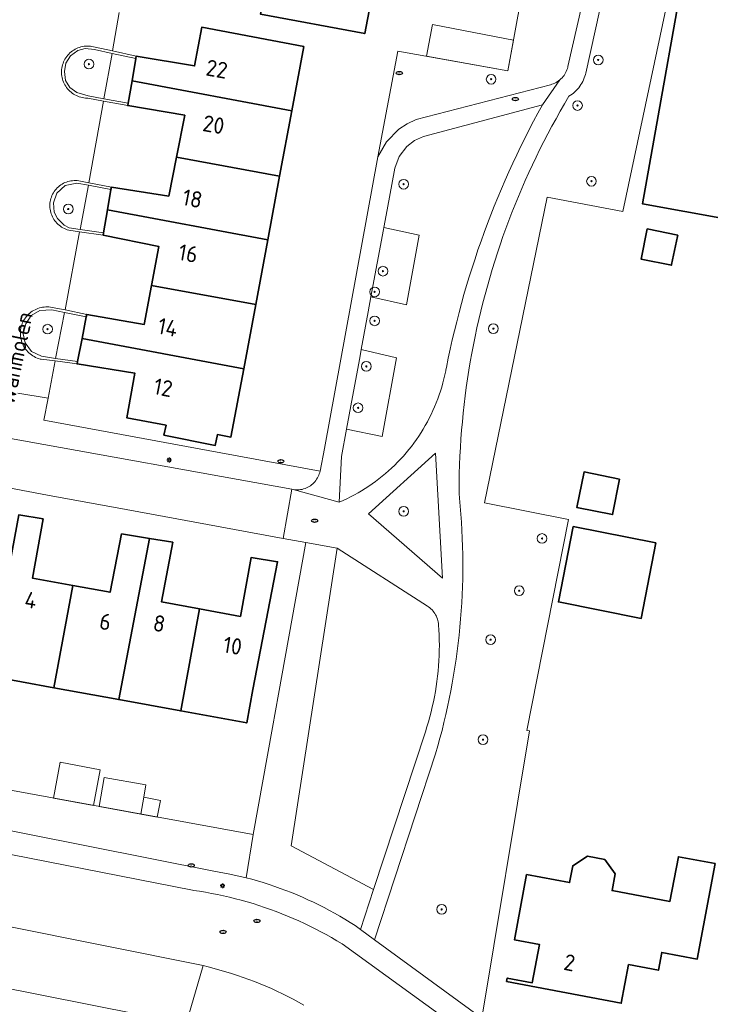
# Model space of a CAD drawing. Header units: metres. Extents: x 152610 to 160096, y 456114 to 462495.
# Tile 362 of 656: x 157561 to 157618, y 460088 to 460169. Entities that reach past the tile are written whole.
import ezdxf
from ezdxf.enums import TextEntityAlignment as Align

# ---------------------------------------------------------------- set-up
doc = ezdxf.new("R2010")
doc.units = ezdxf.units.M
doc.header["$LTSCALE"] = 0.5
doc.layers.get('0').update_dxf_attribs({"linetype": 'CONTINUOUS'})
for name, color, linetype, lineweight in [('B-PV-GR-BEPLANTING_CULTUUR_BOSPLANTSOEN-GV', 251, 'CONTINUOUS', 18), ('B-PV-GR-BEPLANTING_CULTUUR_HEESTERS-GV', 251, 'CONTINUOUS', 18), ('B-PV-GR-BEPLANTING_CULTUUR_VASTE PLANTENVAK-GV', 251, 'CONTINUOUS', 18), ('B-PV-GR-BOOM-S', 251, 'CONTINUOUS', 25), ('B-PV-GR-HAAG-GV', 251, 'CONTINUOUS', 13), ('B-PV-IE-MEUBILAIR-S', 251, 'CONTINUOUS', 25), ('B-PV-OG-BEBOUWING-GV', 6, 'CONTINUOUS', 35), ('B-PV-OG-BEBOUWING-T18', 1, 'CONTINUOUS', 18), ('B-PV-OG-BEBOUWING_OVERBOUWING-GV', 251, 'CONTINUOUS', 18), ('B-PV-OG-BEBOUWING_SCHUUR-GV', 251, 'CONTINUOUS', 18), ('B-PV-OG-TERREIN_BEGROEID-GV', 251, 'CONTINUOUS', 18), ('B-PV-OG-TOPOGRAFIE-T18', 1, 'CONTINUOUS', 18), ('B-PV-VH-HALFVERHARDING_GRAVEL-GV', 251, 'CONTINUOUS', 18), ('B-PV-VH-ONVERHARD_ZAND-GV', 251, 'CONTINUOUS', 18), ('B-PV-VH-OPENVERHARDING_STRAATBAKSTEEN-GV', 251, 'CONTINUOUS', 18), ('B-PV-VH-OPENVERHARDING_TEGEL-GV', 251, 'CONTINUOUS', 18)]:
    doc.layers.add(name, color=color, linetype=linetype, lineweight=lineweight)
doc.styles.add('NLCS-ISO', font='NLCS-ISO.ttf')
doc.styles.add('NLCS-ISO-M750-T18', font='NLCS-ISO.ttf', dxfattribs={"height": 1.35})

# ---------------------------------------------------------------- blocks, each defined once
blk = doc.blocks.new('SIE-MEUBILAIR_PAAL_LICHTMAST-SO')
for points in [[(-0.62, 0), (-1, 0)], [(-0.71, 0.71), (-0.44, 0.44)], [(0, 1), (0, 0.62)], [(0.44, 0.44), (0.71, 0.71)], [(1, 0), (0.62, 0)], [(-0.71, -0.71), (-0.44, -0.44)], [(0, -0.62), (0, -1)], [(0.44, -0.44), (0.71, -0.71)]]:
    blk.add_lwpolyline(points)
blk.add_circle((0, 0), 0.5)
blk = doc.blocks.new('SIE-MEUBILAIR_PUT_RIOOLPUT-SO')
blk.add_ellipse((0, 0), major_axis=(1.25, 0), ratio=0.54)
at = {"style": 'NLCS-ISO'}
blk.add_text('ri', height=0.75, dxfattribs=at).set_placement((-0.04, 0.07), align=Align.MIDDLE_CENTER)
blk = doc.blocks.new('SGR-BOOM_GBKN-SO')
at = {"linetype": 'ByBlock', "lineweight": 18}
h = blk.add_hatch(color=0, dxfattribs=at)
h.dxf.hatch_style = 1
edge = h.paths.add_edge_path()
edge.add_arc((0, 0), 0.25, 0, 360)
at = {"color": 0, "linetype": 'ByBlock', "lineweight": 18}
for radius in [2, 0.25]:
    blk.add_circle((0, 0), radius, dxfattribs=at)
at = {"color": 0, "linetype": 'ByBlock', "lineweight": 18, "style": 'NLCS-ISO'}
blk.add_attdef('SOORT', (2.5, 0), '', height=1.5, dxfattribs=at)

msp = doc.modelspace()

# ---------------------------------------------------------------- linework, layer by layer
at = {"layer": 'B-PV-GR-BEPLANTING_CULTUUR_BOSPLANTSOEN-GV', "flags": 128}
for points in [[(157605.644, 460188.495), (157601.306, 460164.85), (157592.223, 460166.495), (157590.555, 460157.739), (157591.277, 460158.994), (157592.291, 460160.026), (157592.973, 460160.486), (157593.714, 460160.843), (157604.823, 460163.712), (157604.944, 460163.747), (157605.063, 460163.791), (157605.179, 460163.841), (157605.292, 460163.899), (157605.401, 460163.964), (157605.505, 460164.035), (157605.605, 460164.113), (157605.699, 460164.197), (157605.788, 460164.287), (157605.872, 460164.382), (157605.949, 460164.483), (157606.019, 460164.588), (157606.083, 460164.697), (157606.14, 460164.81), (157606.189, 460164.927), (157606.231, 460165.046), (157606.266, 460165.168), (157606.275, 460165.208), (157611.879, 460189.741)], [(157613.22, 460189.442), (157607.751, 460164.676), (157607.723, 460164.562), (157607.68, 460164.413), (157607.628, 460164.267), (157607.57, 460164.123), (157607.504, 460163.983), (157607.431, 460163.846), (157607.351, 460163.714), (157607.264, 460163.585), (157607.171, 460163.461), (157607.071, 460163.343), (157606.965, 460163.229), (157606.854, 460163.121), (157606.737, 460163.019), (157606.616, 460162.923), (157606.489, 460162.834), (157606.358, 460162.751), (157605.994, 460162.137), (157605.637, 460161.52), (157605.287, 460160.898), (157604.944, 460160.272), (157604.608, 460159.643), (157604.279, 460159.01), (157603.957, 460158.373), (157603.642, 460157.733), (157603.335, 460157.089), (157603.035, 460156.442), (157602.742, 460155.791), (157602.456, 460155.138), (157602.178, 460154.481), (157601.907, 460153.821), (157601.643, 460153.158), (157601.387, 460152.492), (157601.139, 460151.823), (157600.898, 460151.151), (157600.664, 460150.477), (157600.438, 460149.801), (157600.22, 460149.121), (157600.009, 460148.44), (157599.806, 460147.756), (157599.611, 460147.069), (157599.423, 460146.381), (157599.243, 460145.691), (157599.071, 460144.998), (157598.906, 460144.304), (157598.75, 460143.608), (157598.601, 460142.91), (157598.46, 460142.211), (157598.327, 460141.51), (157598.201, 460140.808), (157598.084, 460140.104), (157597.975, 460139.399), (157597.873, 460138.693), (157597.78, 460137.985), (157597.694, 460137.277), (157597.616, 460136.568), (157597.546, 460135.858), (157597.484, 460135.147), (157597.431, 460134.436), (157597.385, 460133.724), (157597.347, 460133.011), (157597.317, 460132.298), (157597.295, 460131.585), (157597.281, 460130.872), (157597.275, 460130.159), (157597.275, 460129.922), (157597.313, 460129.545), (157597.375, 460128.881), (157597.429, 460128.216), (157597.475, 460127.55), (157597.512, 460126.884), (157597.542, 460126.217), (157597.564, 460125.55), (157597.578, 460124.883), (157597.583, 460124.216), (157597.581, 460123.548), (157597.571, 460122.881), (157597.553, 460122.214), (157597.527, 460121.547), (157597.492, 460120.881), (157597.45, 460120.215), (157597.4, 460119.549), (157597.342, 460118.885), (157597.276, 460118.221), (157597.201, 460117.557), (157597.12, 460116.895), (157597.03, 460116.234), (157596.932, 460115.574), (157596.826, 460114.915), (157596.712, 460114.257), (157596.591, 460113.601), (157596.461, 460112.946), (157596.324, 460112.293), (157596.179, 460111.642), (157596.026, 460110.993), (157595.865, 460110.345), (157595.697, 460109.699), (157595.521, 460109.056), (157595.337, 460108.414), (157590.284, 460093.038), (157599.166, 460086.55), (157603.106, 460110.299), (157602.876, 460110.345), (157606.316, 460127.776), (157599.384, 460129.144), (157604.553, 460154.42), (157610.8, 460153.23), (157616.24, 460178.794)], [(157584.447, 460087.635), (157584.007, 460087.879), (157583.564, 460088.116), (157583.118, 460088.346), (157582.667, 460088.569), (157582.214, 460088.784), (157581.756, 460088.993), (157581.296, 460089.194), (157580.832, 460089.387), (157580.366, 460089.574), (157579.896, 460089.752), (157579.424, 460089.924), (157578.949, 460090.087), (157578.471, 460090.244), (157577.991, 460090.392), (157577.509, 460090.533), (157577.025, 460090.666), (157576.538, 460090.792), (157576.108, 460090.896), (157574.7, 460086.09)]]:
    msp.add_lwpolyline(points, dxfattribs=at)
for points in [[(157593.987, 460151.273), (157591.051, 460151.899), (157591.024, 460151.751), (157589.989, 460146.163), (157592.923, 460145.527)], [(157592.11, 460141.137), (157589.188, 460141.832), (157589.061, 460141.145), (157588.546, 460138.364), (157587.968, 460135.238), (157590.906, 460134.633)], [(157587.191, 460125.402), (157584.618, 460125.867), (157582.35, 460113.322), (157581.852, 460110.568), (157580.253, 460101.726), (157579.664, 460098.158), (157580.142, 460098.031), (157580.618, 460097.897), (157581.092, 460097.755), (157581.563, 460097.605), (157582.031, 460097.448), (157582.497, 460097.283), (157582.961, 460097.111), (157583.421, 460096.931), (157583.879, 460096.744), (157584.333, 460096.549), (157584.784, 460096.347), (157585.232, 460096.138), (157585.676, 460095.921), (157586.117, 460095.698), (157586.554, 460095.467), (157586.988, 460095.229), (157587.417, 460094.984), (157587.843, 460094.733), (157588.264, 460094.474), (157588.681, 460094.209), (157589.118, 460093.89), (157590.2, 460097.181), (157583.387, 460100.8)]]:
    msp.add_lwpolyline(points, close=True, dxfattribs=at)
at = {"layer": 'B-PV-GR-BEPLANTING_CULTUUR_HEESTERS-GV', "flags": 128}
for points in [[(157570.556, 460165.866), (157568.588, 460166.3), (157567.914, 460162.548), (157569.914, 460162.176), (157570.239, 460164.043)], [(157568.499, 460155.041), (157566.636, 460155.393), (157565.938, 460151.748), (157567.881, 460151.477), (157568.208, 460153.36)], [(157566.46, 460144.53), (157564.667, 460144.895), (157563.924, 460141.091), (157565.738, 460140.826), (157566.111, 460142.737)]]:
    msp.add_lwpolyline(points, close=True, dxfattribs=at)
for points in [[(157559.882, 460134.518), (157583.436, 460130.268), (157583.558, 460130.244), (157583.682, 460130.227), (157583.806, 460130.219), (157583.93, 460130.218), (157584.055, 460130.226), (157584.178, 460130.242), (157584.301, 460130.265), (157584.421, 460130.296), (157584.539, 460130.335), (157584.655, 460130.382), (157584.767, 460130.435), (157584.876, 460130.496), (157584.981, 460130.564), (157585.08, 460130.638), (157585.176, 460130.719), (157585.265, 460130.805), (157585.349, 460130.897), (157585.427, 460130.994), (157585.498, 460131.096), (157585.563, 460131.203), (157585.621, 460131.313), (157585.671, 460131.427), (157585.714, 460131.544), (157585.75, 460131.663), (157585.777, 460131.78), (157562.957, 460135.975), (157563.298, 460137.799), (157560.79, 460138.225)], [(157556.197, 460102.847), (157576.993, 460098.717), (157578.335, 460098.467), (157579.664, 460098.158), (157580.253, 460101.726), (157551.125, 460107.058)]]:
    msp.add_lwpolyline(points, dxfattribs=at)
at = {"layer": 'B-PV-GR-BEPLANTING_CULTUUR_VASTE PLANTENVAK-GV', "flags": 128}
for points in [[(157567.138, 460166.62), (157566.374, 460166.701), (157565.754, 460166.528), (157565.164, 460166.096), (157564.775, 460165.491), (157564.645, 460164.8), (157564.746, 460164.065), (157565.106, 460163.489), (157565.668, 460163.057), (157566.608, 460162.791), (157567.914, 460162.548), (157568.588, 460166.3)], [(157566.636, 460155.393), (157565.663, 460155.576), (157564.717, 460155.375), (157564.028, 460154.747), (157563.744, 460153.957), (157563.805, 460153.166), (157564.069, 460152.639), (157564.616, 460152.092), (157565.044, 460151.872), (157565.938, 460151.748)], [(157564.667, 460144.895), (157563.596, 460145.113), (157562.63, 460145.04), (157561.9, 460144.634), (157561.454, 460143.945), (157561.252, 460143.114), (157561.393, 460142.364), (157561.92, 460141.655), (157562.763, 460141.26), (157563.924, 460141.091)]]:
    msp.add_lwpolyline(points, close=True, dxfattribs=at)
at = {"layer": 'B-PV-GR-HAAG-GV', "flags": 128}
for points in [[(157566.665, 460166.903), (157566.533, 460166.905), (157566.402, 460166.899), (157566.272, 460166.885), (157566.142, 460166.864), (157566.014, 460166.834), (157565.889, 460166.797), (157565.765, 460166.752), (157565.645, 460166.699), (157565.528, 460166.64), (157565.415, 460166.573), (157565.306, 460166.5), (157565.202, 460166.42), (157565.103, 460166.334), (157565.009, 460166.242), (157564.921, 460166.144), (157564.839, 460166.042), (157564.764, 460165.934), (157564.695, 460165.823), (157564.633, 460165.707), (157564.579, 460165.587), (157564.532, 460165.465), (157564.492, 460165.34), (157564.46, 460165.212), (157564.436, 460165.083), (157564.419, 460164.953), (157564.411, 460164.822), (157564.411, 460164.691), (157564.418, 460164.56), (157564.434, 460164.429), (157564.458, 460164.3), (157564.489, 460164.173), (157564.528, 460164.048), (157564.575, 460163.925), (157564.629, 460163.805), (157564.69, 460163.689), (157564.758, 460163.577), (157564.833, 460163.469), (157564.914, 460163.366), (157565.002, 460163.268), (157565.095, 460163.176), (157565.193, 460163.089), (157565.297, 460163.009), (157565.406, 460162.935), (157565.518, 460162.868), (157565.635, 460162.808), (157565.755, 460162.755), (157565.878, 460162.709), (157566.004, 460162.671), (157566.132, 460162.641), (157566.261, 460162.618), (157566.391, 460162.604), (157566.523, 460162.597), (157566.572, 460162.597), (157567.879, 460162.351), (157569.88, 460161.979), (157569.914, 460162.176), (157567.914, 460162.548), (157566.608, 460162.791), (157565.668, 460163.057), (157565.106, 460163.489), (157564.746, 460164.065), (157564.645, 460164.8), (157564.775, 460165.491), (157565.164, 460166.096), (157565.754, 460166.528), (157566.374, 460166.701), (157567.138, 460166.62), (157568.588, 460166.3), (157570.556, 460165.866), (157570.59, 460166.063), (157568.623, 460166.497), (157567.181, 460166.815), (157567.054, 460166.849), (157566.926, 460166.875), (157566.795, 460166.893)], [(157565.702, 460155.781), (157565.573, 460155.788), (157565.444, 460155.787), (157565.315, 460155.778), (157565.187, 460155.76), (157565.061, 460155.736), (157564.936, 460155.703), (157564.813, 460155.662), (157564.693, 460155.614), (157564.577, 460155.559), (157564.464, 460155.497), (157564.355, 460155.427), (157564.25, 460155.352), (157564.151, 460155.269), (157564.057, 460155.181), (157563.968, 460155.087), (157563.885, 460154.988), (157563.809, 460154.884), (157563.74, 460154.775), (157563.677, 460154.663), (157563.621, 460154.546), (157563.573, 460154.427), (157563.532, 460154.304), (157563.498, 460154.179), (157563.473, 460154.053), (157563.455, 460153.925), (157563.446, 460153.796), (157563.444, 460153.667), (157563.45, 460153.538), (157563.465, 460153.41), (157563.487, 460153.283), (157563.517, 460153.157), (157563.555, 460153.034), (157563.6, 460152.913), (157563.653, 460152.795), (157563.713, 460152.681), (157563.78, 460152.571), (157563.853, 460152.464), (157563.933, 460152.363), (157564.02, 460152.267), (157564.111, 460152.177), (157564.209, 460152.092), (157564.311, 460152.013), (157564.418, 460151.941), (157564.53, 460151.876), (157564.645, 460151.818), (157564.764, 460151.767), (157564.885, 460151.723), (157565.009, 460151.687), (157565.018, 460151.685), (157565.9, 460151.551), (157567.847, 460151.28), (157567.881, 460151.477), (157565.938, 460151.748), (157565.044, 460151.872), (157564.616, 460152.092), (157564.069, 460152.639), (157563.805, 460153.166), (157563.744, 460153.957), (157564.028, 460154.747), (157564.717, 460155.375), (157565.663, 460155.576), (157566.636, 460155.393), (157568.499, 460155.041), (157568.533, 460155.238), (157566.674, 460155.589)], [(157563.372, 460145.338), (157563.24, 460145.344), (157563.107, 460145.343), (157562.975, 460145.333), (157562.844, 460145.316), (157562.714, 460145.291), (157562.586, 460145.257), (157562.46, 460145.216), (157562.337, 460145.168), (157562.217, 460145.112), (157562.1, 460145.049), (157561.988, 460144.98), (157561.88, 460144.903), (157561.777, 460144.82), (157561.678, 460144.731), (157561.586, 460144.637), (157561.499, 460144.537), (157561.419, 460144.432), (157561.345, 460144.322), (157561.278, 460144.208), (157561.218, 460144.09), (157561.165, 460143.968), (157561.119, 460143.844), (157561.081, 460143.717), (157561.051, 460143.588), (157561.029, 460143.458), (157561.014, 460143.326), (157561.008, 460143.194), (157561.01, 460143.062), (157561.019, 460142.93), (157561.037, 460142.798), (157561.062, 460142.668), (157561.095, 460142.54), (157561.136, 460142.414), (157561.185, 460142.291), (157561.24, 460142.171), (157561.303, 460142.055), (157561.373, 460141.942), (157561.449, 460141.834), (157561.532, 460141.731), (157561.621, 460141.633), (157561.716, 460141.541), (157561.816, 460141.454), (157561.921, 460141.374), (157562.031, 460141.3), (157562.145, 460141.233), (157562.263, 460141.172), (157562.385, 460141.12), (157562.509, 460141.074), (157562.636, 460141.036), (157562.727, 460141.014), (157563.886, 460140.894), (157565.7, 460140.629), (157565.738, 460140.826), (157563.924, 460141.091), (157562.763, 460141.26), (157561.92, 460141.655), (157561.393, 460142.364), (157561.252, 460143.114), (157561.454, 460143.945), (157561.9, 460144.634), (157562.63, 460145.04), (157563.596, 460145.113), (157564.667, 460144.895), (157566.46, 460144.53), (157566.498, 460144.726), (157564.705, 460145.091), (157563.634, 460145.301), (157563.503, 460145.323)]]:
    msp.add_lwpolyline(points, close=True, dxfattribs=at)
at = {"layer": 'B-PV-OG-BEBOUWING-GV', "flags": 128}
for points in [[(157642.696, 460160.519), (157642.287, 460158.307), (157641.09, 460158.527), (157641.183, 460159.191), (157628.353, 460161.586), (157630.903, 460175.627), (157616.763, 460178.188), (157612.433, 460153.872), (157643.33, 460148.276), (157643.252, 460147.844), (157644.024, 460147.705), (157644.113, 460148.195), (157644.417, 460148.139), (157645.302, 460152.877), (157652.389, 460151.553), (157654.239, 460161.812), (157643.301, 460163.852)], [(157590.522, 460173.443), (157577.247, 460175.886), (157576.916, 460174.051), (157576.88, 460173.854), (157581.504, 460172.939), (157580.862, 460169.531), (157589.482, 460167.931)], [(157584.44, 460166.879), (157575.995, 460168.456), (157575.413, 460165.262), (157570.59, 460166.063), (157570.556, 460165.866), (157570.239, 460164.043), (157583.447, 460161.552)], [(157583.447, 460161.552), (157570.239, 460164.043), (157569.914, 460162.176), (157569.88, 460161.979), (157574.59, 460161.189), (157573.903, 460157.714), (157582.439, 460156.152)], [(157582.439, 460156.152), (157573.903, 460157.714), (157573.268, 460154.498), (157568.533, 460155.238), (157568.499, 460155.041), (157568.208, 460153.36), (157581.456, 460150.881)], [(157581.456, 460150.881), (157568.208, 460153.36), (157567.881, 460151.477), (157567.847, 460151.28), (157572.446, 460150.339), (157571.844, 460147.106), (157580.459, 460145.534)], [(157615.348, 460151.271), (157612.831, 460151.79), (157612.317, 460149.302), (157614.834, 460148.782), (157614.847, 460148.845), (157615.326, 460151.164)], [(157580.459, 460145.534), (157571.844, 460147.106), (157571.246, 460143.899), (157566.498, 460144.726), (157566.46, 460144.53), (157566.111, 460142.737), (157579.467, 460140.217)], [(157573.047, 460135.578), (157572.88, 460134.745), (157577.118, 460133.894), (157577.298, 460134.789), (157578.416, 460134.581), (157579.467, 460140.217), (157566.111, 460142.737), (157565.738, 460140.826), (157565.7, 460140.629), (157570.473, 460139.865), (157569.796, 460136.182)], [(157610.542, 460131.118), (157607.603, 460131.7), (157607.02, 460128.76), (157609.962, 460128.178)], [(157562.899, 460127.834), (157560.894, 460128.161), (157558.39, 460114.854), (157563.787, 460113.868), (157565.342, 460122.319), (157561.997, 460122.923)], [(157613.53, 460125.84), (157606.71, 460127.19), (157605.48, 460120.96), (157612.34, 460119.6)], [(157571.682, 460126.208), (157569.377, 460126.587), (157568.424, 460121.763), (157565.342, 460122.319), (157563.787, 460113.868), (157569.145, 460112.889)], [(157573.599, 460125.892), (157571.682, 460126.208), (157569.145, 460112.889), (157574.272, 460111.953), (157575.828, 460120.383), (157572.672, 460120.968)], [(157575.828, 460120.383), (157574.272, 460111.953), (157579.726, 460110.956), (157580.229, 460113.709), (157582.27, 460124.28), (157580.09, 460124.633), (157579.2, 460119.759)], [(157609.333, 460099.667), (157607.888, 460099.937), (157606.672, 460099.147), (157606.413, 460097.761), (157602.855, 460098.426), (157601.848, 460093.038), (157603.913, 460092.652), (157603.32, 460089.48), (157601.26, 460089.87), (157601.2, 460089.59), (157610.68, 460087.79), (157611.29, 460090.99), (157613.75, 460090.52), (157614.03, 460091.99), (157616.96, 460091.44), (157618.44, 460099.33), (157615.4, 460099.9), (157614.71, 460096.21), (157609.921, 460097.095), (157610.18, 460098.481)]]:
    msp.add_lwpolyline(points, close=True, dxfattribs=at)
at = {"layer": 'B-PV-OG-BEBOUWING_OVERBOUWING-GV', "flags": 128}
msp.add_lwpolyline([(157572.596, 460104.553), (157571.202, 460104.825), (157570.959, 460103.427), (157572.327, 460103.177)], close=True, dxfattribs=at)
at = {"layer": 'B-PV-OG-BEBOUWING_SCHUUR-GV', "flags": 128}
for points in [[(157601.775, 460167.404), (157595.084, 460168.69), (157594.58, 460166.068), (157601.306, 460164.85)], [(157567.606, 460107.082), (157564.289, 460107.701), (157563.739, 460104.749), (157567.057, 460104.142)], [(157570.959, 460103.427), (157571.202, 460104.825), (157571.38, 460105.849), (157567.943, 460106.447), (157567.527, 460104.055)]]:
    msp.add_lwpolyline(points, close=True, dxfattribs=at)
at = {"layer": 'B-PV-OG-TERREIN_BEGROEID-GV', "flags": 128}
for points in [[(157603.795, 460161.367), (157604.166, 460162.045), (157594.33, 460159.418), (157593.602, 460159.091), (157592.966, 460158.608), (157592.331, 460157.789), (157591.962, 460156.82), (157591.323, 460153.368), (157591.051, 460151.899), (157593.987, 460151.273), (157592.923, 460145.527), (157589.989, 460146.163), (157589.765, 460144.95), (157589.188, 460141.832), (157592.11, 460141.137), (157590.906, 460134.633), (157587.968, 460135.238), (157587.549, 460132.974), (157587.372, 460129.2), (157587.689, 460129.34), (157588.002, 460129.488), (157588.312, 460129.642), (157588.618, 460129.804), (157588.921, 460129.973), (157589.219, 460130.148), (157589.514, 460130.331), (157589.804, 460130.52), (157590.089, 460130.716), (157590.37, 460130.919), (157590.647, 460131.128), (157590.918, 460131.343), (157591.184, 460131.564), (157591.445, 460131.792), (157591.701, 460132.025), (157591.951, 460132.265), (157592.196, 460132.51), (157592.435, 460132.76), (157592.668, 460133.017), (157592.896, 460133.278), (157593.117, 460133.545), (157593.332, 460133.816), (157593.54, 460134.093), (157593.742, 460134.374), (157593.938, 460134.66), (157594.127, 460134.95), (157594.309, 460135.245), (157594.484, 460135.544), (157594.652, 460135.846), (157594.814, 460136.153), (157594.968, 460136.463), (157595.115, 460136.777), (157595.255, 460137.094), (157595.387, 460137.414), (157595.512, 460137.737), (157595.629, 460138.063), (157595.739, 460138.391), (157595.841, 460138.722), (157595.936, 460139.055), (157596.023, 460139.391), (157596.102, 460139.728), (157596.173, 460140.067), (157596.186, 460140.132), (157596.229, 460140.349), (157596.383, 460141.106), (157596.545, 460141.863), (157596.714, 460142.617), (157596.892, 460143.369), (157597.077, 460144.12), (157597.271, 460144.869), (157597.471, 460145.615), (157597.68, 460146.36), (157597.896, 460147.102), (157598.12, 460147.842), (157598.352, 460148.58), (157598.591, 460149.315), (157598.838, 460150.048), (157599.092, 460150.778), (157599.354, 460151.506), (157599.623, 460152.23), (157599.9, 460152.952), (157600.184, 460153.671), (157600.476, 460154.387), (157600.775, 460155.1), (157601.082, 460155.81), (157601.396, 460156.517), (157601.717, 460157.22), (157602.045, 460157.92), (157602.381, 460158.616), (157602.724, 460159.31), (157603.074, 460159.999), (157603.431, 460160.685)], [(157595.899, 460122.919), (157595.334, 460133.241), (157589.79, 460128.231)], [(157594.674, 460120.597), (157587.191, 460125.402), (157583.387, 460100.8), (157590.2, 460097.181), (157594.488, 460110.223), (157594.619, 460110.631), (157594.741, 460111.041), (157594.856, 460111.453), (157594.964, 460111.868), (157595.063, 460112.284), (157595.155, 460112.702), (157595.239, 460113.122), (157595.315, 460113.543), (157595.384, 460113.966), (157595.444, 460114.39), (157595.497, 460114.815), (157595.541, 460115.241), (157595.578, 460115.667), (157595.606, 460116.095), (157595.627, 460116.522), (157595.639, 460116.95), (157595.644, 460117.378), (157595.641, 460117.806), (157595.629, 460118.234), (157595.61, 460118.662), (157595.585, 460119.051), (157595.573, 460119.177), (157595.552, 460119.302), (157595.524, 460119.425), (157595.488, 460119.546), (157595.445, 460119.665), (157595.394, 460119.78), (157595.336, 460119.892), (157595.271, 460120.001), (157595.199, 460120.105), (157595.12, 460120.204), (157595.036, 460120.298), (157594.946, 460120.387), (157594.85, 460120.469), (157594.75, 460120.546)]]:
    msp.add_lwpolyline(points, close=True, dxfattribs=at)
at = {"layer": 'B-PV-VH-HALFVERHARDING_GRAVEL-GV', "flags": 128}
for points in [[(157611.879, 460189.741), (157606.275, 460165.208), (157606.266, 460165.168), (157606.231, 460165.046), (157606.189, 460164.927), (157606.14, 460164.81), (157606.083, 460164.697), (157606.019, 460164.588), (157605.949, 460164.483), (157605.872, 460164.382), (157605.788, 460164.287), (157605.699, 460164.197), (157605.605, 460164.113), (157604.166, 460162.045), (157603.795, 460161.367), (157603.431, 460160.685), (157603.074, 460159.999), (157602.724, 460159.31), (157602.381, 460158.616), (157602.045, 460157.92), (157601.717, 460157.22), (157601.396, 460156.517), (157601.082, 460155.81), (157600.775, 460155.1), (157600.476, 460154.387), (157600.184, 460153.671), (157599.9, 460152.952), (157599.623, 460152.23), (157599.354, 460151.506), (157599.092, 460150.778), (157598.838, 460150.048), (157598.591, 460149.315), (157598.352, 460148.58), (157598.12, 460147.842), (157597.896, 460147.102), (157597.68, 460146.36), (157597.471, 460145.615), (157597.271, 460144.869), (157597.077, 460144.12), (157596.892, 460143.369), (157596.714, 460142.617), (157596.545, 460141.863), (157596.383, 460141.106), (157596.229, 460140.349), (157596.186, 460140.132), (157596.173, 460140.067), (157596.102, 460139.728), (157596.023, 460139.391), (157595.936, 460139.055), (157595.841, 460138.722), (157595.739, 460138.391), (157595.629, 460138.063), (157595.512, 460137.737), (157595.387, 460137.414), (157595.255, 460137.094), (157595.115, 460136.777), (157594.968, 460136.463), (157594.814, 460136.153), (157594.652, 460135.846), (157594.484, 460135.544), (157594.309, 460135.245), (157594.127, 460134.95), (157593.938, 460134.66), (157593.742, 460134.374), (157593.54, 460134.093), (157593.332, 460133.816), (157593.117, 460133.545), (157592.896, 460133.278), (157592.668, 460133.017), (157592.435, 460132.76), (157592.196, 460132.51), (157591.951, 460132.265), (157591.701, 460132.025), (157591.445, 460131.792), (157591.184, 460131.564), (157590.918, 460131.343), (157590.647, 460131.128), (157590.37, 460130.919), (157590.089, 460130.716), (157589.804, 460130.52), (157589.514, 460130.331), (157589.219, 460130.148), (157588.921, 460129.973), (157588.618, 460129.804), (157588.312, 460129.642), (157588.002, 460129.488), (157587.689, 460129.34), (157587.372, 460129.2), (157583.558, 460130.244), (157583.436, 460130.268), (157582.737, 460126.213), (157584.618, 460125.867), (157587.191, 460125.402), (157594.674, 460120.597), (157594.75, 460120.546), (157594.85, 460120.469), (157594.946, 460120.387), (157595.036, 460120.298), (157595.12, 460120.204), (157595.199, 460120.105), (157595.271, 460120.001), (157595.336, 460119.892), (157595.394, 460119.78), (157595.445, 460119.665), (157595.488, 460119.546), (157595.524, 460119.425), (157595.552, 460119.302), (157595.573, 460119.177), (157595.585, 460119.051), (157595.61, 460118.662), (157595.629, 460118.234), (157595.641, 460117.806), (157595.644, 460117.378), (157595.639, 460116.95), (157595.627, 460116.522), (157595.606, 460116.095), (157595.578, 460115.667), (157595.541, 460115.241), (157595.497, 460114.815), (157595.444, 460114.39), (157595.384, 460113.966), (157595.315, 460113.543), (157595.239, 460113.122), (157595.155, 460112.702), (157595.063, 460112.284), (157594.964, 460111.868), (157594.856, 460111.453), (157594.741, 460111.041), (157594.619, 460110.631), (157594.488, 460110.223), (157590.2, 460097.181), (157589.118, 460093.89), (157590.284, 460093.038), (157595.337, 460108.414), (157595.521, 460109.056), (157595.697, 460109.699), (157595.865, 460110.345), (157596.026, 460110.993), (157596.179, 460111.642), (157596.324, 460112.293), (157596.461, 460112.946), (157596.591, 460113.601), (157596.712, 460114.257), (157596.826, 460114.915), (157596.932, 460115.574), (157597.03, 460116.234), (157597.12, 460116.895), (157597.201, 460117.557), (157597.276, 460118.221), (157597.342, 460118.885), (157597.4, 460119.549), (157597.45, 460120.215), (157597.492, 460120.881), (157597.527, 460121.547), (157597.553, 460122.214), (157597.571, 460122.881), (157597.581, 460123.548), (157597.583, 460124.216), (157597.578, 460124.883), (157597.564, 460125.55), (157597.542, 460126.217), (157597.512, 460126.884), (157597.475, 460127.55), (157597.429, 460128.216), (157597.375, 460128.881), (157597.313, 460129.545), (157597.275, 460129.922), (157597.275, 460130.159), (157597.281, 460130.872), (157597.295, 460131.585), (157597.317, 460132.298), (157597.347, 460133.011), (157597.385, 460133.724), (157597.431, 460134.436), (157597.484, 460135.147), (157597.546, 460135.858), (157597.616, 460136.568), (157597.694, 460137.277), (157597.78, 460137.985), (157597.873, 460138.693), (157597.975, 460139.399), (157598.084, 460140.104), (157598.201, 460140.808), (157598.327, 460141.51), (157598.46, 460142.211), (157598.601, 460142.91), (157598.75, 460143.608), (157598.906, 460144.304), (157599.071, 460144.998), (157599.243, 460145.691), (157599.423, 460146.381), (157599.611, 460147.069), (157599.806, 460147.756), (157600.009, 460148.44), (157600.22, 460149.121), (157600.438, 460149.801), (157600.664, 460150.477), (157600.898, 460151.151), (157601.139, 460151.823), (157601.387, 460152.492), (157601.643, 460153.158), (157601.907, 460153.821), (157602.178, 460154.481), (157602.456, 460155.138), (157602.742, 460155.791), (157603.035, 460156.442), (157603.335, 460157.089), (157603.642, 460157.733), (157603.957, 460158.373), (157604.279, 460159.01), (157604.608, 460159.643), (157604.944, 460160.272), (157605.287, 460160.898), (157605.637, 460161.52), (157605.994, 460162.137), (157606.358, 460162.751), (157606.489, 460162.834), (157606.616, 460162.923), (157606.737, 460163.019), (157606.854, 460163.121), (157606.965, 460163.229), (157607.071, 460163.343), (157607.171, 460163.461), (157607.264, 460163.585), (157607.351, 460163.714), (157607.431, 460163.846), (157607.504, 460163.983), (157607.57, 460164.123), (157607.628, 460164.267), (157607.68, 460164.413), (157607.723, 460164.562), (157607.751, 460164.676), (157613.22, 460189.442)], [(157574.7, 460086.09), (157558.864, 460089.229), (157554.687, 460090.412), (157549.397, 460092.557), (157549.318, 460092.456), (157549.148, 460092.141), (157549.003, 460091.813), (157548.886, 460091.372), (157554.077, 460088.906), (157558.306, 460087.473)]]:
    msp.add_lwpolyline(points, dxfattribs=at)
for points in [[(157587.372, 460129.2), (157587.549, 460132.974), (157587.968, 460135.238), (157588.546, 460138.364), (157589.061, 460141.145), (157589.188, 460141.832), (157589.765, 460144.95), (157589.989, 460146.163), (157591.024, 460151.751), (157591.051, 460151.899), (157591.323, 460153.368), (157591.962, 460156.82), (157592.331, 460157.789), (157592.966, 460158.608), (157593.602, 460159.091), (157594.33, 460159.418), (157604.166, 460162.045), (157605.605, 460164.113), (157605.505, 460164.035), (157605.401, 460163.964), (157605.292, 460163.899), (157605.179, 460163.841), (157605.063, 460163.791), (157604.944, 460163.747), (157604.823, 460163.712), (157593.714, 460160.843), (157592.973, 460160.486), (157592.291, 460160.026), (157591.277, 460158.994), (157590.555, 460157.739), (157586.155, 460133.647), (157585.777, 460131.78), (157585.75, 460131.663), (157585.714, 460131.544), (157585.671, 460131.427), (157585.621, 460131.313), (157585.563, 460131.203), (157585.498, 460131.096), (157585.427, 460130.994), (157585.349, 460130.897), (157585.265, 460130.805), (157585.176, 460130.719), (157585.08, 460130.638), (157584.981, 460130.564), (157584.876, 460130.496), (157584.767, 460130.435), (157584.655, 460130.382), (157584.539, 460130.335), (157584.421, 460130.296), (157584.301, 460130.265), (157584.178, 460130.242), (157584.055, 460130.226), (157583.93, 460130.218), (157583.806, 460130.219), (157583.682, 460130.227), (157583.558, 460130.244)], [(157595.899, 460122.919), (157589.79, 460128.231), (157595.334, 460133.241)]]:
    msp.add_lwpolyline(points, close=True, dxfattribs=at)
at = {"layer": 'B-PV-VH-ONVERHARD_ZAND-GV', "flags": 128}
for points in [[(157566.665, 460166.903), (157566.533, 460166.905), (157566.402, 460166.899), (157566.272, 460166.885), (157566.142, 460166.864), (157566.014, 460166.834), (157565.889, 460166.797), (157565.765, 460166.752), (157565.645, 460166.699), (157565.528, 460166.64), (157565.415, 460166.573), (157565.306, 460166.5), (157565.202, 460166.42), (157565.103, 460166.334), (157565.009, 460166.242), (157564.921, 460166.144), (157564.839, 460166.042), (157564.764, 460165.934), (157564.695, 460165.823), (157564.633, 460165.707), (157564.579, 460165.587), (157564.532, 460165.465), (157564.492, 460165.34), (157564.46, 460165.212), (157564.436, 460165.083), (157564.419, 460164.953), (157564.411, 460164.822), (157564.411, 460164.691), (157564.418, 460164.56), (157564.434, 460164.429), (157564.458, 460164.3), (157564.489, 460164.173), (157564.528, 460164.048), (157564.575, 460163.925), (157564.629, 460163.805), (157564.69, 460163.689), (157564.758, 460163.577), (157564.833, 460163.469), (157564.914, 460163.366), (157565.002, 460163.268), (157565.095, 460163.176), (157565.193, 460163.089), (157565.297, 460163.009), (157565.406, 460162.935), (157565.518, 460162.868), (157565.635, 460162.808), (157565.755, 460162.755), (157565.878, 460162.709), (157566.004, 460162.671), (157566.132, 460162.641), (157566.261, 460162.618), (157566.391, 460162.604), (157566.523, 460162.597), (157566.572, 460162.597), (157567.879, 460162.351), (157569.88, 460161.979), (157569.914, 460162.176), (157567.914, 460162.548), (157566.608, 460162.791), (157565.668, 460163.057), (157565.106, 460163.489), (157564.746, 460164.065), (157564.645, 460164.8), (157564.775, 460165.491), (157565.164, 460166.096), (157565.754, 460166.528), (157566.374, 460166.701), (157567.138, 460166.62), (157568.588, 460166.3), (157570.556, 460165.866), (157570.59, 460166.063), (157568.623, 460166.497), (157567.181, 460166.815), (157567.054, 460166.849), (157566.926, 460166.875), (157566.795, 460166.893)], [(157565.702, 460155.781), (157565.573, 460155.788), (157565.444, 460155.787), (157565.315, 460155.778), (157565.187, 460155.76), (157565.061, 460155.736), (157564.936, 460155.703), (157564.813, 460155.662), (157564.693, 460155.614), (157564.577, 460155.559), (157564.464, 460155.497), (157564.355, 460155.427), (157564.25, 460155.352), (157564.151, 460155.269), (157564.057, 460155.181), (157563.968, 460155.087), (157563.885, 460154.988), (157563.809, 460154.884), (157563.74, 460154.775), (157563.677, 460154.663), (157563.621, 460154.546), (157563.573, 460154.427), (157563.532, 460154.304), (157563.498, 460154.179), (157563.473, 460154.053), (157563.455, 460153.925), (157563.446, 460153.796), (157563.444, 460153.667), (157563.45, 460153.538), (157563.465, 460153.41), (157563.487, 460153.283), (157563.517, 460153.157), (157563.555, 460153.034), (157563.6, 460152.913), (157563.653, 460152.795), (157563.713, 460152.681), (157563.78, 460152.571), (157563.853, 460152.464), (157563.933, 460152.363), (157564.02, 460152.267), (157564.111, 460152.177), (157564.209, 460152.092), (157564.311, 460152.013), (157564.418, 460151.941), (157564.53, 460151.876), (157564.645, 460151.818), (157564.764, 460151.767), (157564.885, 460151.723), (157565.009, 460151.687), (157565.018, 460151.685), (157565.9, 460151.551), (157567.847, 460151.28), (157567.881, 460151.477), (157565.938, 460151.748), (157565.044, 460151.872), (157564.616, 460152.092), (157564.069, 460152.639), (157563.805, 460153.166), (157563.744, 460153.957), (157564.028, 460154.747), (157564.717, 460155.375), (157565.663, 460155.576), (157566.636, 460155.393), (157568.499, 460155.041), (157568.533, 460155.238), (157566.674, 460155.589)], [(157563.372, 460145.338), (157563.24, 460145.344), (157563.107, 460145.343), (157562.975, 460145.333), (157562.844, 460145.316), (157562.714, 460145.291), (157562.586, 460145.257), (157562.46, 460145.216), (157562.337, 460145.168), (157562.217, 460145.112), (157562.1, 460145.049), (157561.988, 460144.98), (157561.88, 460144.903), (157561.777, 460144.82), (157561.678, 460144.731), (157561.586, 460144.637), (157561.499, 460144.537), (157561.419, 460144.432), (157561.345, 460144.322), (157561.278, 460144.208), (157561.218, 460144.09), (157561.165, 460143.968), (157561.119, 460143.844), (157561.081, 460143.717), (157561.051, 460143.588), (157561.029, 460143.458), (157561.014, 460143.326), (157561.008, 460143.194), (157561.01, 460143.062), (157561.019, 460142.93), (157561.037, 460142.798), (157561.062, 460142.668), (157561.095, 460142.54), (157561.136, 460142.414), (157561.185, 460142.291), (157561.24, 460142.171), (157561.303, 460142.055), (157561.373, 460141.942), (157561.449, 460141.834), (157561.532, 460141.731), (157561.621, 460141.633), (157561.716, 460141.541), (157561.816, 460141.454), (157561.921, 460141.374), (157562.031, 460141.3), (157562.145, 460141.233), (157562.263, 460141.172), (157562.385, 460141.12), (157562.509, 460141.074), (157562.636, 460141.036), (157562.727, 460141.014), (157563.886, 460140.894), (157565.7, 460140.629), (157565.738, 460140.826), (157563.924, 460141.091), (157562.763, 460141.26), (157561.92, 460141.655), (157561.393, 460142.364), (157561.252, 460143.114), (157561.454, 460143.945), (157561.9, 460144.634), (157562.63, 460145.04), (157563.596, 460145.113), (157564.667, 460144.895), (157566.46, 460144.53), (157566.498, 460144.726), (157564.705, 460145.091), (157563.634, 460145.301), (157563.503, 460145.323)]]:
    msp.add_lwpolyline(points, close=True, dxfattribs=at)
at = {"layer": 'B-PV-VH-OPENVERHARDING_STRAATBAKSTEEN-GV', "flags": 128}
for points in [[(157560.79, 460138.225), (157563.298, 460137.799), (157563.886, 460140.894), (157562.727, 460141.014), (157562.636, 460141.036), (157562.509, 460141.074), (157562.385, 460141.12), (157562.263, 460141.172), (157562.145, 460141.233), (157562.031, 460141.3), (157561.921, 460141.374), (157561.816, 460141.454), (157561.716, 460141.541), (157561.621, 460141.633), (157561.532, 460141.731), (157561.449, 460141.834), (157561.373, 460141.942), (157561.303, 460142.055), (157561.24, 460142.171), (157561.185, 460142.291), (157561.136, 460142.414), (157561.095, 460142.54), (157561.062, 460142.668), (157561.037, 460142.798), (157561.019, 460142.93), (157561.01, 460143.062), (157561.008, 460143.194), (157561.014, 460143.326), (157561.029, 460143.458), (157561.051, 460143.588), (157561.081, 460143.717), (157561.119, 460143.844), (157561.165, 460143.968), (157561.218, 460144.09), (157561.278, 460144.208), (157561.345, 460144.322), (157561.419, 460144.432), (157561.499, 460144.537), (157561.586, 460144.637), (157561.678, 460144.731), (157561.777, 460144.82), (157561.88, 460144.903), (157561.988, 460144.98), (157562.1, 460145.049), (157562.217, 460145.112), (157562.337, 460145.168), (157562.46, 460145.216), (157562.586, 460145.257), (157562.714, 460145.291), (157562.844, 460145.316), (157562.975, 460145.333), (157563.107, 460145.343), (157563.24, 460145.344), (157563.372, 460145.338), (157563.503, 460145.323), (157563.634, 460145.301), (157564.705, 460145.091), (157565.9, 460151.551), (157565.018, 460151.685), (157565.009, 460151.687), (157564.885, 460151.723), (157564.764, 460151.767), (157564.645, 460151.818), (157564.53, 460151.876), (157564.418, 460151.941), (157564.311, 460152.013), (157564.209, 460152.092), (157564.111, 460152.177), (157564.02, 460152.267), (157563.933, 460152.363), (157563.853, 460152.464), (157563.78, 460152.571), (157563.713, 460152.681), (157563.653, 460152.795), (157563.6, 460152.913), (157563.555, 460153.034), (157563.517, 460153.157), (157563.487, 460153.283), (157563.465, 460153.41), (157563.45, 460153.538), (157563.444, 460153.667), (157563.446, 460153.796), (157563.455, 460153.925), (157563.473, 460154.053), (157563.498, 460154.179), (157563.532, 460154.304), (157563.573, 460154.427), (157563.621, 460154.546), (157563.677, 460154.663), (157563.74, 460154.775), (157563.809, 460154.884), (157563.885, 460154.988), (157563.968, 460155.087), (157564.057, 460155.181), (157564.151, 460155.269), (157564.25, 460155.352), (157564.355, 460155.427), (157564.464, 460155.497), (157564.577, 460155.559), (157564.693, 460155.614), (157564.813, 460155.662), (157564.936, 460155.703), (157565.061, 460155.736), (157565.187, 460155.76), (157565.315, 460155.778), (157565.444, 460155.787), (157565.573, 460155.788), (157565.702, 460155.781), (157566.674, 460155.589), (157567.879, 460162.351), (157566.572, 460162.597), (157566.523, 460162.597), (157566.391, 460162.604), (157566.261, 460162.618), (157566.132, 460162.641), (157566.004, 460162.671), (157565.878, 460162.709), (157565.755, 460162.755), (157565.635, 460162.808), (157565.518, 460162.868), (157565.406, 460162.935), (157565.297, 460163.009), (157565.193, 460163.089), (157565.095, 460163.176), (157565.002, 460163.268), (157564.914, 460163.366), (157564.833, 460163.469), (157564.758, 460163.577), (157564.69, 460163.689), (157564.629, 460163.805), (157564.575, 460163.925), (157564.528, 460164.048), (157564.489, 460164.173), (157564.458, 460164.3), (157564.434, 460164.429), (157564.418, 460164.56), (157564.411, 460164.691), (157564.411, 460164.822), (157564.419, 460164.953), (157564.436, 460165.083), (157564.46, 460165.212), (157564.492, 460165.34), (157564.532, 460165.465), (157564.579, 460165.587), (157564.633, 460165.707), (157564.695, 460165.823), (157564.764, 460165.934), (157564.839, 460166.042), (157564.921, 460166.144), (157565.009, 460166.242), (157565.103, 460166.334), (157565.202, 460166.42), (157565.306, 460166.5), (157565.415, 460166.573), (157565.528, 460166.64), (157565.645, 460166.699), (157565.765, 460166.752), (157565.889, 460166.797), (157566.014, 460166.834), (157566.142, 460166.864), (157566.272, 460166.885), (157566.402, 460166.899), (157566.533, 460166.905), (157566.665, 460166.903), (157566.795, 460166.893), (157566.926, 460166.875), (157567.054, 460166.849), (157567.181, 460166.815), (157568.623, 460166.497), (157569.185, 460169.67)], [(157559.012, 460130.57), (157563.256, 460129.79), (157569.745, 460128.597), (157573.953, 460127.825), (157582.737, 460126.213), (157583.436, 460130.268), (157559.882, 460134.518)], [(157603.939, 460080.843), (157587.596, 460092.699), (157587.163, 460092.96), (157586.726, 460093.214), (157586.284, 460093.462), (157585.839, 460093.702), (157585.391, 460093.935), (157584.938, 460094.161), (157584.482, 460094.38), (157584.023, 460094.592), (157583.56, 460094.797), (157583.095, 460094.994), (157582.626, 460095.183), (157582.154, 460095.365), (157581.679, 460095.54), (157581.202, 460095.707), (157580.722, 460095.867), (157580.24, 460096.019), (157579.755, 460096.164), (157579.268, 460096.3), (157578.779, 460096.429), (157578.288, 460096.551), (157577.795, 460096.664), (157577.301, 460096.77), (157576.804, 460096.867), (157576.307, 460096.957), (157575.808, 460097.04), (157575.307, 460097.114), (157575.233, 460097.124), (157560.212, 460100.077)], [(157559.766, 460094.19), (157576.108, 460090.896), (157576.538, 460090.792), (157577.025, 460090.666), (157577.509, 460090.533), (157577.991, 460090.392), (157578.471, 460090.244), (157578.949, 460090.087), (157579.424, 460089.924), (157579.896, 460089.752), (157580.366, 460089.574), (157580.832, 460089.387), (157581.296, 460089.194), (157581.756, 460088.993), (157582.214, 460088.784), (157582.667, 460088.569), (157583.118, 460088.346), (157583.564, 460088.116), (157584.007, 460087.879), (157584.447, 460087.635)]]:
    msp.add_lwpolyline(points, dxfattribs=at)
at = {"layer": 'B-PV-VH-OPENVERHARDING_TEGEL-GV', "flags": 128}
for points in [[(157599.166, 460086.55), (157590.284, 460093.038), (157589.118, 460093.89), (157588.681, 460094.209), (157588.264, 460094.474), (157587.843, 460094.733), (157587.417, 460094.984), (157586.988, 460095.229), (157586.554, 460095.467), (157586.117, 460095.698), (157585.676, 460095.921), (157585.232, 460096.138), (157584.784, 460096.347), (157584.333, 460096.549), (157583.879, 460096.744), (157583.421, 460096.931), (157582.961, 460097.111), (157582.497, 460097.283), (157582.031, 460097.448), (157581.563, 460097.605), (157581.092, 460097.755), (157580.618, 460097.897), (157580.142, 460098.031), (157579.664, 460098.158), (157578.335, 460098.467), (157576.993, 460098.717), (157556.197, 460102.847)], [(157560.212, 460100.077), (157575.233, 460097.124), (157575.307, 460097.114), (157575.808, 460097.04), (157576.307, 460096.957), (157576.804, 460096.867), (157577.301, 460096.77), (157577.795, 460096.664), (157578.288, 460096.551), (157578.779, 460096.429), (157579.268, 460096.3), (157579.755, 460096.164), (157580.24, 460096.019), (157580.722, 460095.867), (157581.202, 460095.707), (157581.679, 460095.54), (157582.154, 460095.365), (157582.626, 460095.183), (157583.095, 460094.994), (157583.56, 460094.797), (157584.023, 460094.592), (157584.482, 460094.38), (157584.938, 460094.161), (157585.391, 460093.935), (157585.839, 460093.702), (157586.284, 460093.462), (157586.726, 460093.214), (157587.163, 460092.96), (157587.596, 460092.699), (157603.939, 460080.843)]]:
    msp.add_lwpolyline(points, dxfattribs=at)
msp.add_lwpolyline([(157576.108, 460090.896), (157559.766, 460094.19), (157559.491, 460092.681), (157558.864, 460089.229), (157574.7, 460086.09)], close=True, dxfattribs=at)

# ---------------------------------------------------------------- block references
at = {"layer": 'B-PV-GR-BOOM-S', "xscale": 0.2, "yscale": 0.2, "zscale": 0.2}
for p in [(157608.777, 460165.753), (157566.679, 460165.411), (157599.924, 460164.162), (157607.066, 460161.988), (157592.691, 460155.485), (157608.22, 460155.732), (157564.967, 460153.432), (157590.98, 460148.298), (157590.295, 460146.586), (157590.295, 460144.19), (157600.112, 460143.547), (157563.256, 460143.506), (157589.61, 460140.426), (157588.926, 460137.003), (157592.691, 460128.446), (157604.134, 460126.202), (157602.243, 460121.887), (157599.878, 460117.836), (157599.255, 460109.576), (157595.833, 460095.543)]:
    msp.add_blockref('SGR-BOOM_GBKN-SO', p, dxfattribs=at)
at = {"layer": 'B-PV-IE-MEUBILAIR-S', "xscale": 0.2, "yscale": 0.2, "zscale": 0.2}
for name, p in [('SIE-MEUBILAIR_PUT_RIOOLPUT-SO', (157592.334, 460164.665)), ('SIE-MEUBILAIR_PUT_RIOOLPUT-SO', (157601.929, 460162.522)), ('SIE-MEUBILAIR_PAAL_LICHTMAST-SO', (157573.311, 460132.686)), ('SIE-MEUBILAIR_PUT_RIOOLPUT-SO', (157582.541, 460132.591)), ('SIE-MEUBILAIR_PUT_RIOOLPUT-SO', (157585.331, 460127.663)), ('SIE-MEUBILAIR_PUT_RIOOLPUT-SO', (157575.135, 460099.178)), ('SIE-MEUBILAIR_PAAL_LICHTMAST-SO', (157577.721, 460097.491)), ('SIE-MEUBILAIR_PUT_RIOOLPUT-SO', (157580.564, 460094.592)), ('SIE-MEUBILAIR_PUT_RIOOLPUT-SO', (157577.761, 460093.687))]:
    msp.add_blockref(name, p, dxfattribs=at)

# ---------------------------------------------------------------- texts
at = {"layer": 'B-PV-OG-BEBOUWING-T18', "style": 'NLCS-ISO-M750-T18'}
for s, rotation, p in [('22', 350.1, (157577.248, 460165.004)), ('20', 350.1, (157576.984, 460160.41)), ('18', 348.8, (157575.232, 460154.298)), ('16', 350.1, (157574.883, 460149.768)), ('14', 349, (157573.2, 460143.662)), ('12', 348.9, (157572.815, 460138.674)), ('4', 350.7, (157561.866, 460121.111)), ('6', 350.7, (157568.032, 460119.321)), ('8', 349.5, (157572.487, 460119.177)), ('10', 350.8, (157578.556, 460117.336)), ('2', 349.2, (157606.406, 460091.146))]:
    msp.add_text(s, height=1.35, rotation=rotation, dxfattribs=at).set_placement(p, align=Align.MIDDLE)
at = {"layer": 'B-PV-OG-TOPOGRAFIE-T18', "style": 'NLCS-ISO-M750-T18'}
msp.add_text('Wanmolen', height=1.35, rotation=78.2, dxfattribs=at).set_placement((157560.6, 460141.085), align=Align.MIDDLE)

doc.saveas('drawing.dxf')
